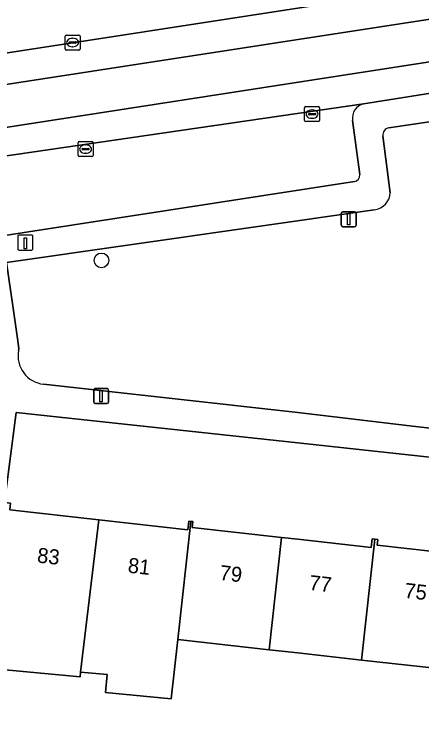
# Model space of a CAD drawing. Extents: x 162026 to 163502, y 387295 to 388169.
# Drawn here: x 162481.07 to 162508.26, y 387497.45 to 387545.77 of the extents above; entities that cross this region are included whole.
import ezdxf

# ---------------------------------------------------------------- set-up
doc = ezdxf.new("R2010")
doc.units = 0
for name, color, linetype in [('IMGEO_Boom', 7, 'Continuous'), ('IMGEO_Erf', 7, 'Continuous'), ('IMGEO_Groenvoorziening', 7, 'Continuous'), ('IMGEO_Kolk', 7, 'Continuous'), ('IMGEO_Laadpaal', 7, 'Continuous'), ('IMGEO_Lichtmast', 7, 'Continuous'), ('IMGEO_Pand', 7, 'Continuous'), ('IMGEO_Pand_nummerreeks', 7, 'Continuous'), ('IMGEO_Parkeervlak_open', 7, 'Continuous'), ('IMGEO_Rijbaan_lokaal_gesloten', 7, 'Continuous'), ('IMGEO_Rijbaan_lokaal_open', 7, 'Continuous'), ('IMGEO_Voetpad_open', 7, 'Continuous')]:
    doc.layers.add(name, color=color, linetype=linetype)

msp = doc.modelspace()

# ---------------------------------------------------------------- linework, layer by layer
at = {"layer": 'IMGEO_Boom'}
msp.add_circle((162486.885, 387529.36), 0.489, dxfattribs=at)
at = {"layer": 'IMGEO_Erf'}
for points in [[(162518.432, 387515.192), (162500, 387517.178), (162481.197, 387519.204), (162480.419, 387513.193), (162480.812, 387513.149), (162480.763, 387512.704), (162486.71, 387512.041), (162492.656, 387511.378), (162492.721, 387511.96), (162492.85, 387511.945), (162492.978, 387511.931), (162492.934, 387511.542), (162498.912, 387510.875), (162500, 387510.754), (162504.89, 387510.209), (162504.952, 387510.769), (162505.14, 387510.748), (162505.332, 387510.727), (162505.29, 387510.35), (162511.235, 387509.687)], [(162510.383, 387502.006), (162504.247, 387502.69), (162500, 387503.163), (162498.081, 387503.377), (162491.976, 387504.058), (162491.538, 387500.106), (162487.162, 387500.516), (162487.274, 387501.717), (162485.483, 387501.885), (162485.453, 387501.561), (162479.244, 387502.144), (162478.95, 387499.184), (162472.84, 387499.871), (162471.696, 387500), (162466.61, 387500.572), (162466.385, 387498.59), (162466.293, 387497.784), (162460.067, 387498.432), (162453.973, 387499.067), (162447.706, 387499.72), (162441.91, 387500.323), (162441.874, 387500), (162441.588, 387497.454)]]:
    msp.add_lwpolyline(points, dxfattribs=at)
at = {"layer": 'IMGEO_Groenvoorziening'}
for points in [[(162512.077, 387539.09), (162506.075, 387538.208)], [(162505.678, 387537.666), (162506.16, 387533.869)], [(162505.106, 387532.738), (162480.536, 387529.223), (162480.976, 387526.159), (162481.266, 387524.136), (162481.362, 387523.47), (162481.345, 387523.334)], [(162483.01, 387521.095), (162500, 387519.218), (162508.036, 387518.243), (162517.269, 387517.227)]]:
    msp.add_lwpolyline(points, dxfattribs=at)
for centre, radius, start, end in [((162506.175, 387537.718), 0.5, 101.5256, 186.0309), ((162504.981, 387533.911), 1.18, 276.083, 357.9535), ((162483.219, 387522.989), 1.906, 169.5741, 263.6975)]:
    msp.add_arc(centre, radius, start, end, dxfattribs=at)
at = {"layer": 'IMGEO_Kolk'}
for p, q in [((162484.529, 387544.395), (162485.381, 387544.395)), ((162484.454, 387543.469), (162484.454, 387544.321)), ((162484.756, 387543.938), (162485.154, 387543.938)), ((162484.942, 387544.175), (162484.967, 387544.175)), ((162485.455, 387544.321), (162485.455, 387543.469)), ((162484.713, 387543.889), (162484.713, 387543.901)), ((162485.151, 387543.852), (162484.753, 387543.852)), ((162484.965, 387543.615), (162484.94, 387543.615)), ((162485.197, 387543.901), (162485.197, 387543.889)), ((162485.381, 387543.395), (162484.529, 387543.395)), ((162500.525, 387539.618), (162501.377, 387539.618)), ((162500.45, 387538.692), (162500.45, 387539.544)), ((162500.709, 387539.112), (162500.709, 387539.124)), ((162501.147, 387539.075), (162500.749, 387539.075)), ((162500.752, 387539.161), (162501.15, 387539.161)), ((162500.938, 387539.398), (162500.963, 387539.398)), ((162501.193, 387539.124), (162501.193, 387539.112)), ((162501.451, 387539.544), (162501.451, 387538.692)), ((162501.377, 387538.618), (162500.525, 387538.618)), ((162500.961, 387538.838), (162500.936, 387538.838)), ((162485.323, 387536.357), (162485.323, 387537.209)), ((162485.398, 387537.283), (162486.25, 387537.283)), ((162486.324, 387537.209), (162486.324, 387536.357)), ((162485.582, 387536.777), (162485.582, 387536.789)), ((162486.02, 387536.74), (162485.622, 387536.74)), ((162485.625, 387536.826), (162486.023, 387536.826)), ((162485.811, 387537.063), (162485.836, 387537.063)), ((162486.066, 387536.789), (162486.066, 387536.777)), ((162486.25, 387536.283), (162485.398, 387536.283)), ((162485.834, 387536.503), (162485.809, 387536.503))]:
    msp.add_line(p, q, dxfattribs=at)
for points in [[(162484.529, 387544.395), (162485.381, 387544.395)], [(162484.454, 387543.469), (162484.454, 387544.321)], [(162485.455, 387544.321), (162485.455, 387543.469)], [(162485.381, 387543.395), (162484.529, 387543.395)], [(162500.525, 387539.618), (162501.377, 387539.618)], [(162500.45, 387538.692), (162500.45, 387539.544)], [(162501.451, 387539.544), (162501.451, 387538.692)], [(162501.377, 387538.618), (162500.525, 387538.618)], [(162485.323, 387536.357), (162485.323, 387537.209)], [(162485.398, 387537.283), (162486.25, 387537.283)], [(162486.324, 387537.209), (162486.324, 387536.357)], [(162486.25, 387536.283), (162485.398, 387536.283)]]:
    msp.add_lwpolyline(points, dxfattribs=at)
for centre, radius, start, end in [((162484.531, 387544.319), 0.0765, 91.552, 178.448), ((162484.531, 387544.319), 0.0765, 91.552, 178.448), ((162485.379, 387544.319), 0.0765, 1.552, 88.448), ((162485.379, 387544.319), 0.0765, 1.552, 88.448), ((162484.753, 387543.898), 0.0403, 85.8775, 175.7526), ((162485.158, 387543.9), 0.0386, 1.7309, 96.639), ((162484.531, 387543.471), 0.0765, 181.552, 268.448), ((162484.531, 387543.471), 0.0765, 181.552, 268.448), ((162484.75, 387543.888), 0.0366, 178.938, 274.7102), ((162485.154, 387543.895), 0.043, 264.8664, 352.4533), ((162485.379, 387543.471), 0.0765, 271.552, 358.448), ((162485.379, 387543.471), 0.0765, 271.552, 358.448), ((162500.527, 387539.542), 0.0765, 91.552, 178.448), ((162500.527, 387539.542), 0.0765, 91.552, 178.448), ((162501.375, 387539.542), 0.0765, 1.552, 88.448), ((162501.375, 387539.542), 0.0765, 1.552, 88.448), ((162500.749, 387539.121), 0.0403, 85.8775, 175.7526), ((162500.746, 387539.111), 0.0366, 178.938, 274.7102), ((162501.15, 387539.118), 0.043, 264.8664, 352.4533), ((162501.154, 387539.123), 0.0386, 1.7309, 96.639), ((162500.527, 387538.694), 0.0765, 181.552, 268.448), ((162500.527, 387538.694), 0.0765, 181.552, 268.448), ((162501.375, 387538.694), 0.0765, 271.552, 358.448), ((162501.375, 387538.694), 0.0765, 271.552, 358.448), ((162485.4, 387537.207), 0.0765, 91.552, 178.448), ((162485.4, 387537.207), 0.0765, 91.552, 178.448), ((162486.248, 387537.207), 0.0765, 1.552, 88.448), ((162486.248, 387537.207), 0.0765, 1.552, 88.448), ((162485.622, 387536.786), 0.0403, 85.8775, 175.7526), ((162485.619, 387536.776), 0.0366, 178.938, 274.7102), ((162486.023, 387536.783), 0.043, 264.8664, 352.4533), ((162486.027, 387536.788), 0.0386, 1.7309, 96.639), ((162485.4, 387536.359), 0.0765, 181.552, 268.448), ((162485.4, 387536.359), 0.0765, 181.552, 268.448), ((162486.248, 387536.359), 0.0765, 271.552, 358.448), ((162486.248, 387536.359), 0.0765, 271.552, 358.448)]:
    msp.add_arc(centre, radius, start, end, dxfattribs=at)
for centre, major_axis, ratio, start_param, end_param in [((162484.941, 387543.895), (-0.387, 0.002), 0.722429, 4.712389, 7.853982), ((162484.966, 387543.895), (-0.39, 0.002), 0.717154, 1.570796, 4.712389), ((162500.937, 387539.118), (-0.387, 0.002), 0.722429, 4.712389, 7.853982), ((162500.962, 387539.118), (-0.39, 0.002), 0.717154, 1.570796, 4.712389), ((162485.81, 387536.783), (-0.387, 0.002), 0.722429, 4.712389, 7.853982), ((162485.835, 387536.783), (-0.39, 0.002), 0.717154, 1.570796, 4.712389)]:
    msp.add_ellipse(centre, major_axis=major_axis, ratio=ratio, start_param=start_param, end_param=end_param, dxfattribs=at)
at = {"layer": 'IMGEO_Laadpaal'}
for p, q in [((162481.299, 387530.965), (162481.299, 387530.124)), ((162481.299, 387530.965), (162481.299, 387530.124)), ((162482.215, 387531.049), (162481.374, 387531.049)), ((162482.215, 387531.049), (162481.374, 387531.049)), ((162482.299, 387530.133), (162482.299, 387530.974)), ((162482.299, 387530.133), (162482.299, 387530.974)), ((162481.383, 387530.049), (162482.224, 387530.049)), ((162481.383, 387530.049), (162482.224, 387530.049))]:
    msp.add_line(p, q, dxfattribs=at)
msp.add_lwpolyline([(162481.714, 387530.862), (162481.874, 387530.862), (162481.874, 387530.129), (162481.714, 387530.129), (162481.714, 387530.862)], dxfattribs=at)
for centre, start, end in [((162481.377, 387530.971), 92.4484, 184.2845), ((162481.377, 387530.971), 92.4484, 184.2845), ((162482.221, 387530.971), 2.4484, 94.2845), ((162482.221, 387530.971), 2.4484, 94.2845), ((162481.377, 387530.127), 182.4484, 274.2845), ((162481.377, 387530.127), 182.4484, 274.2845), ((162482.221, 387530.127), 272.4484, 4.2845), ((162482.221, 387530.127), 272.4484, 4.2845)]:
    msp.add_arc(centre, 0.0779, start, end, dxfattribs=at)
at = {"layer": 'IMGEO_Lichtmast'}
for p, q in [((162502.899, 387531.707), (162502.899, 387532.507)), ((162502.899, 387532.507), (162502.899, 387531.707)), ((162502.999, 387532.607), (162503.789, 387532.607)), ((162503.789, 387532.607), (162502.999, 387532.607)), ((162503.889, 387532.507), (162503.889, 387531.707)), ((162503.889, 387531.707), (162503.889, 387532.507)), ((162503.789, 387531.607), (162502.999, 387531.607)), ((162502.999, 387531.607), (162503.789, 387531.607)), ((162486.465, 387520.805), (162487.255, 387520.805)), ((162487.255, 387520.805), (162486.465, 387520.805)), ((162486.365, 387519.905), (162486.365, 387520.705)), ((162486.365, 387520.705), (162486.365, 387519.905)), ((162487.355, 387520.705), (162487.355, 387519.905)), ((162487.355, 387519.905), (162487.355, 387520.705)), ((162487.255, 387519.805), (162486.465, 387519.805)), ((162486.465, 387519.805), (162487.255, 387519.805))]:
    msp.add_line(p, q, dxfattribs=at)
for points in [[(162503.319, 387532.482), (162503.469, 387532.482), (162503.469, 387531.732), (162503.319, 387531.732), (162503.319, 387532.482)], [(162486.785, 387520.68), (162486.935, 387520.68), (162486.935, 387519.93), (162486.785, 387519.93), (162486.785, 387520.68)]]:
    msp.add_lwpolyline(points, dxfattribs=at)
for centre, start, end in [((162502.999, 387532.507), 90, 180), ((162502.999, 387532.507), 90, 180), ((162503.789, 387532.507), 0, 90), ((162503.789, 387532.507), 360, 90), ((162502.999, 387531.707), 180, 270), ((162502.999, 387531.707), 180, 270), ((162503.789, 387531.707), 270, 0), ((162503.789, 387531.707), 270, 0), ((162486.465, 387520.705), 90, 180), ((162486.465, 387520.705), 90, 180), ((162487.255, 387520.705), 0, 90), ((162487.255, 387520.705), 360, 90), ((162486.465, 387519.905), 180, 270), ((162486.465, 387519.905), 180, 270), ((162487.255, 387519.905), 270, 0), ((162487.255, 387519.905), 270, 0)]:
    msp.add_arc(centre, 0.1, start, end, dxfattribs=at)
at = {"layer": 'IMGEO_Pand'}
for points in [[(162486.71, 387512.041), (162480.763, 387512.704), (162480.812, 387513.149), (162480.419, 387513.193), (162479.714, 387506.868), (162479.244, 387502.144), (162485.453, 387501.561), (162485.483, 387501.885)], [(162492.85, 387511.945), (162492.721, 387511.96), (162492.656, 387511.378), (162486.71, 387512.041), (162485.483, 387501.885), (162487.274, 387501.717), (162487.162, 387500.516), (162491.538, 387500.106), (162491.976, 387504.058)], [(162491.976, 387504.058), (162498.081, 387503.377), (162498.912, 387510.875), (162492.934, 387511.542), (162492.978, 387511.931), (162492.85, 387511.945)], [(162505.14, 387510.748), (162504.952, 387510.769), (162504.89, 387510.209), (162500, 387510.754), (162498.912, 387510.875), (162498.081, 387503.377), (162500, 387503.163), (162504.247, 387502.69)], [(162511.235, 387509.687), (162505.29, 387510.35), (162505.332, 387510.727), (162505.14, 387510.748), (162504.247, 387502.69), (162510.383, 387502.006)]]:
    msp.add_lwpolyline(points, close=True, dxfattribs=at)
at = {"layer": 'IMGEO_Parkeervlak_open'}
for points in [[(162504.387, 387539.815), (162478.839, 387536.086), (162465.776, 387533.871), (162458.56, 387532.765), (162449.646, 387531.38), (162427.67, 387528.537)], [(162504.146, 387535.081), (162503.645, 387538.702)], [(162428.142, 387528.164), (162428.713, 387524.114), (162428.912, 387523.794), (162429.355, 387523.666), (162430.879, 387523.851), (162443.548, 387525.456), (162451.546, 387526.573), (162466.278, 387528.829), (162503.773, 387534.618)]]:
    msp.add_lwpolyline(points, dxfattribs=at)
for centre, radius, start, end in [((162504.666, 387538.825), 1.028, 105.7383, 186.8816), ((162503.687, 387535.069), 0.459, 280.7772, 1.5119)]:
    msp.add_arc(centre, radius, start, end, dxfattribs=at)
at = {"layer": 'IMGEO_Rijbaan_lokaal_gesloten'}
for points in [[(162509.699, 387545.576), (162509.387, 387547.66), (162470.603, 387541.672), (162470.466, 387541.651), (162460.922, 387540.172), (162455.051, 387539.289), (162442.334, 387537.438), (162425.981, 387535.434), (162425.955, 387535.431), (162423.836, 387535.128)], [(162442.063, 387535.314), (162462.843, 387538.385), (162509.699, 387545.576)], [(162465.776, 387533.871), (162478.839, 387536.086), (162504.387, 387539.815), (162504.673, 387539.858), (162510.422, 387540.759), (162510.113, 387542.815), (162466.934, 387536.14), (162458.496, 387534.86)]]:
    msp.add_lwpolyline(points, dxfattribs=at)
at = {"layer": 'IMGEO_Rijbaan_lokaal_open'}
msp.add_lwpolyline([(162466.934, 387536.14), (162510.113, 387542.815), (162509.699, 387545.576), (162462.843, 387538.385), (162442.063, 387535.314)], dxfattribs=at)
at = {"layer": 'IMGEO_Voetpad_open'}
for points in [[(162455.051, 387539.289), (162460.922, 387540.172), (162460.741, 387541.35), (162470.253, 387542.817), (162470.466, 387541.651), (162470.603, 387541.672), (162509.387, 387547.66), (162533.057, 387551.319), (162538.298, 387552.068), (162654.07, 387569.952)], [(162511.454, 387540.939), (162510.422, 387540.759), (162504.673, 387539.858), (162504.387, 387539.815)], [(162506.075, 387538.208), (162512.077, 387539.09)], [(162503.645, 387538.702), (162504.146, 387535.081)], [(162506.16, 387533.869), (162505.678, 387537.666)], [(162503.773, 387534.618), (162466.278, 387528.829), (162451.546, 387526.573), (162443.548, 387525.456), (162430.879, 387523.851), (162429.355, 387523.666), (162428.912, 387523.794), (162428.713, 387524.114), (162428.142, 387528.164)], [(162481.345, 387523.334), (162481.362, 387523.47), (162481.266, 387524.136), (162480.976, 387526.159), (162480.536, 387529.223), (162505.106, 387532.738)], [(162517.269, 387517.227), (162508.036, 387518.243), (162500, 387519.218), (162483.01, 387521.095)], [(162383.865, 387511.154), (162385.791, 387511.457), (162404.551, 387514.406), (162408.822, 387515.078), (162409.124, 387515.071), (162411.844, 387514.804), (162442.75, 387511.59), (162443.453, 387517.421), (162480.419, 387513.193), (162481.197, 387519.204), (162500, 387517.178), (162518.432, 387515.192)]]:
    msp.add_lwpolyline(points, dxfattribs=at)
for centre, radius, start, end in [((162504.666, 387538.825), 1.028, 105.7383, 186.8816), ((162506.175, 387537.718), 0.5, 101.5256, 186.0309), ((162503.687, 387535.069), 0.459, 280.7772, 1.5119), ((162504.981, 387533.911), 1.18, 276.083, 357.9535), ((162483.219, 387522.989), 1.906, 169.5741, 263.6975)]:
    msp.add_arc(centre, radius, start, end, dxfattribs=at)

# ---------------------------------------------------------------- texts
at = {"layer": 'IMGEO_Pand_nummerreeks'}
for s, rotation, p in [('83', 353.6574, (162482.553, 387509.204)), ('81', 353.6173, (162488.61, 387508.53)), ('79', 353.6335, (162494.738, 387508.04)), ('77', 353.643, (162500.717, 387507.374)), ('75', 353.6461, (162507.079, 387506.851))]:
    msp.add_text(s, height=1, rotation=rotation, dxfattribs=at).set_placement(p)

doc.saveas('drawing.dxf')
